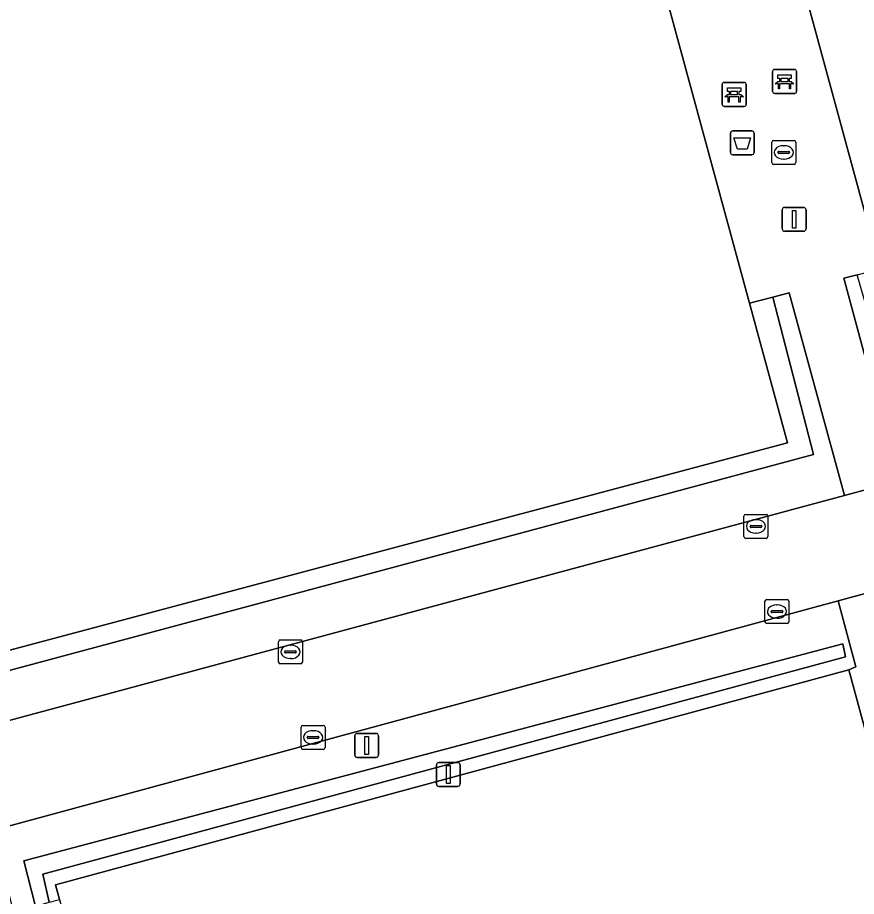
# Model space of a CAD drawing. Extents: x 159053 to 160042, y 380449 to 381423.
# Drawn here: x 159375.74 to 159410.75, y 380607.36 to 380644.07 of the extents above; entities that cross this region are included whole.
import ezdxf

# ---------------------------------------------------------------- set-up
doc = ezdxf.new("R2010")
doc.units = 0
for name, color, linetype in [('IMGEO_Afvalbak', 7, 'Continuous'), ('IMGEO_Bank', 7, 'Continuous'), ('IMGEO_Groenvoorziening', 7, 'Continuous'), ('IMGEO_Haag', 7, 'Continuous'), ('IMGEO_Hek', 7, 'Continuous'), ('IMGEO_Kolk', 7, 'Continuous'), ('IMGEO_Lichtmast', 7, 'Continuous'), ('IMGEO_Terreindeel_halfverhard', 7, 'Continuous'), ('IMGEO_Voetpad_open', 7, 'Continuous')]:
    doc.layers.add(name, color=color, linetype=linetype)

msp = doc.modelspace()

# ---------------------------------------------------------------- linework, layer by layer
at = {"layer": 'IMGEO_Afvalbak'}
for p, q in [((159405.489, 380638.437), (159405.489, 380639.237)), ((159405.489, 380639.237), (159405.489, 380638.437)), ((159405.589, 380639.337), (159406.379, 380639.337)), ((159406.379, 380639.337), (159405.589, 380639.337)), ((159406.479, 380639.237), (159406.479, 380638.437)), ((159406.479, 380638.437), (159406.479, 380639.237)), ((159406.379, 380638.337), (159405.589, 380638.337)), ((159405.589, 380638.337), (159406.379, 380638.337))]:
    msp.add_line(p, q, dxfattribs=at)
msp.add_lwpolyline([(159405.632, 380639.051), (159406.336, 380639.051), (159406.187, 380638.581), (159405.781, 380638.581), (159405.632, 380639.051)], dxfattribs=at)
for centre, start, end in [((159405.589, 380639.237), 90, 180), ((159405.589, 380639.237), 90, 180), ((159406.379, 380639.237), 0, 90), ((159406.379, 380639.237), 360, 90), ((159405.589, 380638.437), 180, 270), ((159405.589, 380638.437), 180, 270), ((159406.379, 380638.437), 270, 0), ((159406.379, 380638.437), 270, 0)]:
    msp.add_arc(centre, 0.1, start, end, dxfattribs=at)
at = {"layer": 'IMGEO_Bank'}
for p, q in [((159407.25, 380640.979), (159407.25, 380641.82)), ((159407.25, 380641.82), (159407.25, 380640.979)), ((159407.325, 380641.904), (159408.166, 380641.904)), ((159408.166, 380641.904), (159407.325, 380641.904)), ((159408.25, 380641.829), (159408.25, 380640.988)), ((159408.25, 380640.988), (159408.25, 380641.829)), ((159405.222, 380641.36), (159406.063, 380641.36)), ((159406.063, 380641.36), (159405.222, 380641.36)), ((159407.559, 380641.41), (159407.559, 380641.516)), ((159407.603, 380641.516), (159407.603, 380641.41)), ((159407.891, 380641.522), (159407.609, 380641.522)), ((159407.609, 380641.404), (159407.891, 380641.404)), ((159407.897, 380641.41), (159407.897, 380641.516)), ((159407.941, 380641.516), (159407.941, 380641.41)), ((159405.147, 380640.435), (159405.147, 380641.276)), ((159405.147, 380641.276), (159405.147, 380640.435)), ((159405.456, 380640.866), (159405.456, 380640.972)), ((159405.5, 380640.972), (159405.5, 380640.866)), ((159405.788, 380640.978), (159405.506, 380640.978)), ((159405.794, 380640.866), (159405.794, 380640.972)), ((159405.838, 380640.972), (159405.838, 380640.866)), ((159406.147, 380641.285), (159406.147, 380640.444)), ((159406.147, 380640.444), (159406.147, 380641.285)), ((159407.947, 380641.302), (159407.554, 380641.302)), ((159405.844, 380640.758), (159405.451, 380640.758)), ((159405.506, 380640.86), (159405.788, 380640.86)), ((159408.175, 380640.904), (159407.334, 380640.904)), ((159407.334, 380640.904), (159408.175, 380640.904)), ((159406.072, 380640.36), (159405.231, 380640.36)), ((159405.231, 380640.36), (159406.072, 380640.36))]:
    msp.add_line(p, q, dxfattribs=at)
for points in [[(159407.497, 380641.302), (159407.355, 380641.302), (159407.467, 380641.404), (159407.553, 380641.404)], [(159407.553, 380641.522), (159407.467, 380641.522), (159407.467, 380641.683), (159408.03, 380641.683), (159408.03, 380641.522), (159407.947, 380641.522)], [(159407.947, 380641.404), (159408.03, 380641.404), (159408.142, 380641.302), (159408.003, 380641.302)], [(159405.45, 380640.978), (159405.364, 380640.978), (159405.364, 380641.139), (159405.927, 380641.139), (159405.927, 380640.978), (159405.844, 380640.978)], [(159407.547, 380641.295), (159407.547, 380641.088), (159407.504, 380641.088), (159407.504, 380641.295)], [(159407.997, 380641.295), (159407.997, 380641.088), (159407.953, 380641.088), (159407.953, 380641.295)], [(159405.394, 380640.758), (159405.252, 380640.758), (159405.364, 380640.86), (159405.45, 380640.86)], [(159405.444, 380640.751), (159405.444, 380640.544), (159405.401, 380640.544), (159405.401, 380640.751)], [(159405.844, 380640.86), (159405.927, 380640.86), (159406.039, 380640.758), (159405.9, 380640.758)], [(159405.894, 380640.751), (159405.894, 380640.544), (159405.85, 380640.544), (159405.85, 380640.751)]]:
    msp.add_lwpolyline(points, dxfattribs=at)
for centre, radius, start, end in [((159407.328, 380641.826), 0.0779, 92.4484, 184.2845), ((159407.328, 380641.826), 0.0779, 92.4484, 184.2845), ((159408.172, 380641.826), 0.0779, 2.4484, 94.2845), ((159408.172, 380641.826), 0.0779, 2.4484, 94.2845), ((159405.225, 380641.282), 0.0779, 92.4484, 184.2845), ((159405.225, 380641.282), 0.0779, 92.4484, 184.2845), ((159406.069, 380641.282), 0.0779, 2.4484, 94.2845), ((159406.069, 380641.282), 0.0779, 2.4484, 94.2845), ((159407.552, 380641.515), 0.00671, 2.8957, 87.1043), ((159407.552, 380641.411), 0.00671, 272.8957, 357.1043), ((159407.609, 380641.515), 0.00671, 92.8957, 177.1043), ((159407.609, 380641.411), 0.00671, 182.8957, 267.1043), ((159407.891, 380641.515), 0.00671, 2.8957, 87.1043), ((159407.891, 380641.411), 0.00671, 272.8957, 357.1043), ((159407.948, 380641.515), 0.00671, 92.8957, 177.1043), ((159407.948, 380641.411), 0.00671, 182.8957, 267.1043), ((159405.449, 380640.971), 0.00671, 2.8957, 87.1043), ((159405.506, 380640.971), 0.00671, 92.8957, 177.1043), ((159405.788, 380640.971), 0.00671, 2.8957, 87.1043), ((159405.845, 380640.971), 0.00671, 92.8957, 177.1043), ((159407.328, 380640.982), 0.0779, 182.4484, 274.2845), ((159407.328, 380640.982), 0.0779, 182.4484, 274.2845), ((159407.497, 380641.295), 0.00671, 2.8957, 87.1043), ((159407.554, 380641.295), 0.00671, 92.8957, 177.1043), ((159407.946, 380641.295), 0.00671, 2.8957, 87.1043), ((159408.003, 380641.295), 0.00671, 92.8957, 177.1043), ((159408.172, 380640.982), 0.0779, 272.4484, 4.2845), ((159408.172, 380640.982), 0.0779, 272.4484, 4.2845), ((159405.394, 380640.751), 0.00671, 2.8957, 87.1043), ((159405.451, 380640.751), 0.00671, 92.8957, 177.1043), ((159405.449, 380640.867), 0.00671, 272.8957, 357.1043), ((159405.506, 380640.867), 0.00671, 182.8957, 267.1043), ((159405.788, 380640.867), 0.00671, 272.8957, 357.1043), ((159405.845, 380640.867), 0.00671, 182.8957, 267.1043), ((159405.843, 380640.751), 0.00671, 2.8957, 87.1043), ((159405.9, 380640.751), 0.00671, 92.8957, 177.1043), ((159405.225, 380640.438), 0.0779, 182.4484, 274.2845), ((159405.225, 380640.438), 0.0779, 182.4484, 274.2845), ((159406.069, 380640.438), 0.0779, 272.4484, 4.2845), ((159406.069, 380640.438), 0.0779, 272.4484, 4.2845)]:
    msp.add_arc(centre, radius, start, end, dxfattribs=at)
at = {"layer": 'IMGEO_Groenvoorziening'}
for points in [[(159447.721, 380634.204), (159449.087, 380634.572), (159448.428, 380637.121), (159448.062, 380637.058), (159447.758, 380638.201), (159448.12, 380638.298), (159446.747, 380643.309), (159445.647, 380642.996), (159447.52, 380635.99), (159412.711, 380626.649), (159410.776, 380633.327), (159410.23, 380633.182), (159412.512, 380624.716)], [(159373.437, 380614.186), (159373.562, 380614.22), (159410.248, 380624.106), (159407.938, 380632.576), (159407.259, 380632.396), (159408.963, 380625.82), (159374.083, 380616.454), (159372.22, 380622.939), (159371.174, 380622.621)], [(159372.22, 380622.939), (159374.083, 380616.454), (159408.963, 380625.82), (159407.259, 380632.396), (159406.286, 380632.137), (159407.868, 380626.307), (159374.721, 380617.474), (159373.163, 380623.225)], [(159410.186, 380617.91), (159410.289, 380617.371), (159376.79, 380608.293), (159377.053, 380607.125), (159377.482, 380607.241), (159377.318, 380607.849), (159410.439, 380616.826), (159410.726, 380616.956), (159409.988, 380619.709), (159409.679, 380619.625), (159374.673, 380610.12), (159375.484, 380607.024), (159375.567, 380606.708), (159376.486, 380606.949), (159375.992, 380608.852)], [(159410.186, 380617.91), (159375.992, 380608.852), (159376.486, 380606.949), (159376.952, 380607.094), (159377.053, 380607.125), (159376.79, 380608.293), (159410.289, 380617.371)]]:
    msp.add_lwpolyline(points, close=True, dxfattribs=at)
at = {"layer": 'IMGEO_Haag'}
for points in [[(159372.22, 380622.939), (159374.083, 380616.454), (159408.963, 380625.82), (159407.259, 380632.396), (159406.286, 380632.137), (159407.868, 380626.307), (159374.721, 380617.474), (159373.163, 380623.225)], [(159410.186, 380617.91), (159375.992, 380608.852), (159376.486, 380606.949), (159376.952, 380607.094), (159377.053, 380607.125), (159376.79, 380608.293), (159410.289, 380617.371)]]:
    msp.add_lwpolyline(points, close=True, dxfattribs=at)
at = {"layer": 'IMGEO_Hek'}
for points in [[(159411.743, 380633.583), (159405.414, 380656.867)], [(159406.286, 380632.137), (159399.977, 380655.393)], [(159373.163, 380623.225), (159374.721, 380617.474), (159407.868, 380626.307), (159406.286, 380632.137)], [(159410.439, 380616.826), (159377.318, 380607.849), (159378.936, 380601.858)], [(159419.844, 380582.068), (159418.261, 380587.917), (159411.978, 380611.14), (159410.439, 380616.826)]]:
    msp.add_lwpolyline(points, dxfattribs=at)
at = {"layer": 'IMGEO_Kolk'}
for p, q in [((159407.219, 380638.013), (159407.219, 380638.865)), ((159407.294, 380638.939), (159408.146, 380638.939)), ((159408.22, 380638.865), (159408.22, 380638.013)), ((159407.478, 380638.433), (159407.478, 380638.445)), ((159407.916, 380638.396), (159407.518, 380638.396)), ((159407.521, 380638.482), (159407.919, 380638.482)), ((159407.707, 380638.719), (159407.732, 380638.719)), ((159407.962, 380638.445), (159407.962, 380638.433)), ((159407.73, 380638.159), (159407.705, 380638.159)), ((159408.146, 380637.939), (159407.294, 380637.939)), ((159406.058, 380622.394), (159406.058, 380623.246)), ((159406.133, 380623.32), (159406.985, 380623.32)), ((159406.546, 380623.1), (159406.571, 380623.1)), ((159407.059, 380623.246), (159407.059, 380622.394)), ((159406.317, 380622.814), (159406.317, 380622.826)), ((159406.755, 380622.777), (159406.357, 380622.777)), ((159406.36, 380622.863), (159406.758, 380622.863)), ((159406.801, 380622.826), (159406.801, 380622.814)), ((159406.985, 380622.32), (159406.133, 380622.32)), ((159406.569, 380622.54), (159406.544, 380622.54)), ((159406.934, 380618.837), (159406.934, 380619.689)), ((159407.009, 380619.763), (159407.861, 380619.763)), ((159407.935, 380619.689), (159407.935, 380618.837)), ((159407.422, 380619.543), (159407.447, 380619.543)), ((159407.193, 380619.257), (159407.193, 380619.269)), ((159407.631, 380619.22), (159407.233, 380619.22)), ((159407.236, 380619.306), (159407.634, 380619.306)), ((159407.445, 380618.983), (159407.42, 380618.983)), ((159407.677, 380619.269), (159407.677, 380619.257)), ((159407.861, 380618.763), (159407.009, 380618.763)), ((159386.627, 380617.152), (159386.627, 380618.004)), ((159386.702, 380618.078), (159387.554, 380618.078)), ((159387.115, 380617.858), (159387.14, 380617.858)), ((159387.628, 380618.004), (159387.628, 380617.152)), ((159386.886, 380617.572), (159386.886, 380617.584)), ((159387.324, 380617.535), (159386.926, 380617.535)), ((159386.929, 380617.621), (159387.327, 380617.621)), ((159387.37, 380617.584), (159387.37, 380617.572)), ((159387.138, 380617.298), (159387.113, 380617.298)), ((159387.554, 380617.078), (159386.702, 380617.078)), ((159387.571, 380613.581), (159387.571, 380614.433)), ((159387.646, 380614.507), (159388.498, 380614.507)), ((159388.059, 380614.287), (159388.084, 380614.287)), ((159388.572, 380614.433), (159388.572, 380613.581)), ((159387.83, 380614.001), (159387.83, 380614.013)), ((159388.268, 380613.964), (159387.87, 380613.964)), ((159387.873, 380614.05), (159388.271, 380614.05)), ((159388.314, 380614.013), (159388.314, 380614.001)), ((159388.498, 380613.507), (159387.646, 380613.507)), ((159388.082, 380613.727), (159388.057, 380613.727))]:
    msp.add_line(p, q, dxfattribs=at)
for points in [[(159407.219, 380638.013), (159407.219, 380638.865)], [(159407.294, 380638.939), (159408.146, 380638.939)], [(159408.22, 380638.865), (159408.22, 380638.013)], [(159408.146, 380637.939), (159407.294, 380637.939)], [(159406.058, 380622.394), (159406.058, 380623.246)], [(159406.133, 380623.32), (159406.985, 380623.32)], [(159407.059, 380623.246), (159407.059, 380622.394)], [(159406.985, 380622.32), (159406.133, 380622.32)], [(159406.934, 380618.837), (159406.934, 380619.689)], [(159407.009, 380619.763), (159407.861, 380619.763)], [(159407.935, 380619.689), (159407.935, 380618.837)], [(159407.861, 380618.763), (159407.009, 380618.763)], [(159386.627, 380617.152), (159386.627, 380618.004)], [(159386.702, 380618.078), (159387.554, 380618.078)], [(159387.628, 380618.004), (159387.628, 380617.152)], [(159387.554, 380617.078), (159386.702, 380617.078)], [(159387.571, 380613.581), (159387.571, 380614.433)], [(159387.646, 380614.507), (159388.498, 380614.507)], [(159388.572, 380614.433), (159388.572, 380613.581)], [(159388.498, 380613.507), (159387.646, 380613.507)]]:
    msp.add_lwpolyline(points, dxfattribs=at)
for centre, radius, start, end in [((159407.296, 380638.863), 0.0765, 91.552, 178.448), ((159407.296, 380638.863), 0.0765, 91.552, 178.448), ((159408.144, 380638.863), 0.0765, 1.552, 88.448), ((159408.144, 380638.863), 0.0765, 1.552, 88.448), ((159407.518, 380638.442), 0.0403, 85.8775, 175.7526), ((159407.515, 380638.432), 0.0366, 178.938, 274.7102), ((159407.919, 380638.439), 0.043, 264.8664, 352.4533), ((159407.923, 380638.444), 0.0386, 1.7309, 96.639), ((159407.296, 380638.015), 0.0765, 181.552, 268.448), ((159407.296, 380638.015), 0.0765, 181.552, 268.448), ((159408.144, 380638.015), 0.0765, 271.552, 358.448), ((159408.144, 380638.015), 0.0765, 271.552, 358.448), ((159406.135, 380623.244), 0.0765, 91.552, 178.448), ((159406.135, 380623.244), 0.0765, 91.552, 178.448), ((159406.983, 380623.244), 0.0765, 1.552, 88.448), ((159406.983, 380623.244), 0.0765, 1.552, 88.448), ((159406.357, 380622.823), 0.0403, 85.8775, 175.7526), ((159406.354, 380622.813), 0.0366, 178.938, 274.7102), ((159406.758, 380622.82), 0.043, 264.8664, 352.4533), ((159406.762, 380622.825), 0.0386, 1.7309, 96.639), ((159406.135, 380622.396), 0.0765, 181.552, 268.448), ((159406.135, 380622.396), 0.0765, 181.552, 268.448), ((159406.983, 380622.396), 0.0765, 271.552, 358.448), ((159406.983, 380622.396), 0.0765, 271.552, 358.448), ((159407.011, 380619.687), 0.0765, 91.552, 178.448), ((159407.011, 380619.687), 0.0765, 91.552, 178.448), ((159407.859, 380619.687), 0.0765, 1.552, 88.448), ((159407.859, 380619.687), 0.0765, 1.552, 88.448), ((159407.233, 380619.266), 0.0403, 85.8775, 175.7526), ((159407.23, 380619.256), 0.0366, 178.938, 274.7102), ((159407.634, 380619.263), 0.043, 264.8664, 352.4533), ((159407.638, 380619.268), 0.0386, 1.7309, 96.639), ((159407.011, 380618.839), 0.0765, 181.552, 268.448), ((159407.011, 380618.839), 0.0765, 181.552, 268.448), ((159407.859, 380618.839), 0.0765, 271.552, 358.448), ((159407.859, 380618.839), 0.0765, 271.552, 358.448), ((159386.704, 380618.002), 0.0765, 91.552, 178.448), ((159386.704, 380618.002), 0.0765, 91.552, 178.448), ((159387.552, 380618.002), 0.0765, 1.552, 88.448), ((159387.552, 380618.002), 0.0765, 1.552, 88.448), ((159386.926, 380617.581), 0.0403, 85.8775, 175.7526), ((159386.923, 380617.571), 0.0366, 178.938, 274.7102), ((159387.327, 380617.578), 0.043, 264.8664, 352.4533), ((159387.331, 380617.583), 0.0386, 1.7309, 96.639), ((159386.704, 380617.154), 0.0765, 181.552, 268.448), ((159386.704, 380617.154), 0.0765, 181.552, 268.448), ((159387.552, 380617.154), 0.0765, 271.552, 358.448), ((159387.552, 380617.154), 0.0765, 271.552, 358.448), ((159387.648, 380614.431), 0.0765, 91.552, 178.448), ((159387.648, 380614.431), 0.0765, 91.552, 178.448), ((159388.496, 380614.431), 0.0765, 1.552, 88.448), ((159388.496, 380614.431), 0.0765, 1.552, 88.448), ((159387.87, 380614.01), 0.0403, 85.8775, 175.7526), ((159387.867, 380614), 0.0366, 178.938, 274.7102), ((159388.271, 380614.007), 0.043, 264.8664, 352.4533), ((159388.275, 380614.012), 0.0386, 1.7309, 96.639), ((159387.648, 380613.583), 0.0765, 181.552, 268.448), ((159387.648, 380613.583), 0.0765, 181.552, 268.448), ((159388.496, 380613.583), 0.0765, 271.552, 358.448), ((159388.496, 380613.583), 0.0765, 271.552, 358.448)]:
    msp.add_arc(centre, radius, start, end, dxfattribs=at)
for centre, major_axis, ratio, start_param, end_param in [((159407.706, 380638.439), (-0.387, 0.002), 0.722429, 4.712389, 7.853982), ((159407.731, 380638.439), (-0.39, 0.002), 0.717154, 1.570796, 4.712389), ((159406.545, 380622.82), (-0.387, 0.002), 0.722429, 4.712389, 7.853982), ((159406.57, 380622.82), (-0.39, 0.002), 0.717154, 1.570796, 4.712389), ((159407.421, 380619.263), (-0.387, 0.002), 0.722429, 4.712389, 7.853982), ((159407.446, 380619.263), (-0.39, 0.002), 0.717154, 1.570796, 4.712389), ((159387.114, 380617.578), (-0.387, 0.002), 0.722429, 4.712389, 7.853982), ((159387.139, 380617.578), (-0.39, 0.002), 0.717154, 1.570796, 4.712389), ((159388.058, 380614.007), (-0.387, 0.002), 0.722429, 4.712389, 7.853982), ((159388.083, 380614.007), (-0.39, 0.002), 0.717154, 1.570796, 4.712389)]:
    msp.add_ellipse(centre, major_axis=major_axis, ratio=ratio, start_param=start_param, end_param=end_param, dxfattribs=at)
at = {"layer": 'IMGEO_Lichtmast'}
for p, q in [((159407.657, 380635.243), (159407.657, 380636.043)), ((159407.657, 380636.043), (159407.657, 380635.243)), ((159407.757, 380636.143), (159408.547, 380636.143)), ((159408.547, 380636.143), (159407.757, 380636.143)), ((159408.647, 380636.043), (159408.647, 380635.243)), ((159408.647, 380635.243), (159408.647, 380636.043)), ((159408.547, 380635.143), (159407.757, 380635.143)), ((159407.757, 380635.143), (159408.547, 380635.143)), ((159389.913, 380614.17), (159390.703, 380614.17)), ((159390.703, 380614.17), (159389.913, 380614.17)), ((159389.813, 380613.27), (159389.813, 380614.07)), ((159389.813, 380614.07), (159389.813, 380613.27)), ((159390.803, 380614.07), (159390.803, 380613.27)), ((159390.803, 380613.27), (159390.803, 380614.07)), ((159390.703, 380613.17), (159389.913, 380613.17)), ((159389.913, 380613.17), (159390.703, 380613.17)), ((159393.219, 380612.057), (159393.219, 380612.857)), ((159393.219, 380612.857), (159393.219, 380612.057)), ((159393.319, 380612.957), (159394.109, 380612.957)), ((159394.109, 380612.957), (159393.319, 380612.957)), ((159394.209, 380612.857), (159394.209, 380612.057)), ((159394.209, 380612.057), (159394.209, 380612.857)), ((159394.109, 380611.957), (159393.319, 380611.957)), ((159393.319, 380611.957), (159394.109, 380611.957))]:
    msp.add_line(p, q, dxfattribs=at)
for points in [[(159408.077, 380636.018), (159408.227, 380636.018), (159408.227, 380635.268), (159408.077, 380635.268), (159408.077, 380636.018)], [(159390.233, 380614.045), (159390.383, 380614.045), (159390.383, 380613.295), (159390.233, 380613.295), (159390.233, 380614.045)], [(159393.639, 380612.832), (159393.789, 380612.832), (159393.789, 380612.082), (159393.639, 380612.082), (159393.639, 380612.832)]]:
    msp.add_lwpolyline(points, dxfattribs=at)
for centre, start, end in [((159407.757, 380636.043), 90, 180), ((159407.757, 380636.043), 90, 180), ((159408.547, 380636.043), 0, 90), ((159408.547, 380636.043), 360, 90), ((159407.757, 380635.243), 180, 270), ((159407.757, 380635.243), 180, 270), ((159408.547, 380635.243), 270, 0), ((159408.547, 380635.243), 270, 0), ((159389.913, 380614.07), 90, 180), ((159389.913, 380614.07), 90, 180), ((159390.703, 380614.07), 0, 90), ((159390.703, 380614.07), 360, 90), ((159389.913, 380613.27), 180, 270), ((159389.913, 380613.27), 180, 270), ((159390.703, 380613.27), 270, 0), ((159390.703, 380613.27), 270, 0), ((159393.319, 380612.857), 90, 180), ((159393.319, 380612.857), 90, 180), ((159394.109, 380612.857), 0, 90), ((159394.109, 380612.857), 360, 90), ((159393.319, 380612.057), 180, 270), ((159393.319, 380612.057), 180, 270), ((159394.109, 380612.057), 270, 0), ((159394.109, 380612.057), 270, 0)]:
    msp.add_arc(centre, 0.1, start, end, dxfattribs=at)
at = {"layer": 'IMGEO_Terreindeel_halfverhard'}
for points in [[(159403.85, 380662.621), (159405.414, 380656.867), (159411.743, 380633.583), (159413.319, 380627.786), (159446.341, 380636.808), (159444.732, 380642.735), (159438.912, 380664.173), (159436.871, 380671.69)], [(159366.876, 380646.44), (159373.163, 380623.225), (159374.721, 380617.474), (159407.868, 380626.307), (159406.286, 380632.137), (159399.977, 380655.393), (159398.408, 380661.174), (159365.326, 380652.163)], [(159411.978, 380611.14), (159410.439, 380616.826), (159377.318, 380607.849), (159377.482, 380607.241), (159378.936, 380601.858), (159385.129, 380578.922), (159386.729, 380572.996), (159386.902, 380572.418), (159413.415, 380579.583), (159420.037, 380581.372), (159419.844, 380582.068), (159418.261, 380587.917)]]:
    msp.add_lwpolyline(points, close=True, dxfattribs=at)
at = {"layer": 'IMGEO_Voetpad_open'}
for points in [[(159405.414, 380656.867), (159404.606, 380656.648), (159400.802, 380655.617), (159399.977, 380655.393), (159406.286, 380632.137), (159407.259, 380632.396), (159407.938, 380632.576), (159410.248, 380624.106), (159412.512, 380624.716), (159410.23, 380633.182), (159410.776, 380633.327), (159411.743, 380633.583)], [(159448.732, 380630.229), (159448.832, 380630.256), (159447.721, 380634.204), (159412.512, 380624.716), (159410.248, 380624.106), (159373.562, 380614.22), (159374.673, 380610.12), (159409.679, 380619.625), (159409.988, 380619.709), (159415.113, 380621.101)]]:
    msp.add_lwpolyline(points, close=True, dxfattribs=at)
msp.add_lwpolyline([(159423.745, 380589.306), (159417.429, 380612.57), (159415.878, 380618.284), (159415.705, 380618.921), (159415.508, 380619.646), (159415.113, 380621.101), (159409.988, 380619.709), (159410.726, 380616.956), (159410.439, 380616.826), (159411.978, 380611.14), (159418.261, 380587.917)], dxfattribs=at)

doc.saveas('drawing.dxf')
